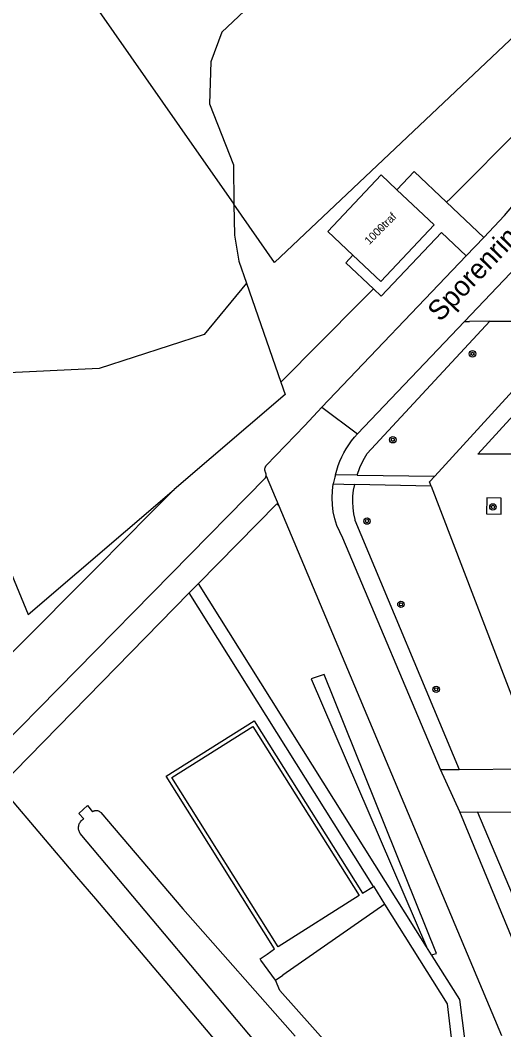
# Model space of a CAD drawing. Extents: x 132994 to 136000, y 393499 to 395512.
# Drawn here: x 133086.3 to 133146.7, y 393777.7 to 393903.8 of the extents above; entities that cross this region are included whole.
import ezdxf

# ---------------------------------------------------------------- set-up
doc = ezdxf.new("R2010")
doc.units = 0
for name, color, linetype in [('gg-anno-huisnummerreeks BGT', 7, 'Continuous'), ('gg-anno-openbare ruimte label', 7, 'Continuous'), ('gt-symb-boom', 7, 'Continuous'), ('gx-grn-maaiveld', 7, 'Continuous'), ('kenmerkpunt-x pandkandidaat', 7, 'Continuous')]:
    doc.layers.add(name, color=color, linetype=linetype)

# ---------------------------------------------------------------- blocks, each defined once
blk = doc.blocks.new('gt0-BOOM')
at = {"layer": 'gt-symb-boom'}
for radius in [0.4, 0.2]:
    blk.add_circle((0, 0), radius, dxfattribs=at)

msp = doc.modelspace()

# ---------------------------------------------------------------- linework, layer by layer
at = {"layer": 'gx-grn-maaiveld'}
for p, q in [((133139.51, 393881.09), (133144.18, 393876.68)), ((133142, 393874.39), (133144.18, 393876.68)), ((133123.96, 393855.46), (133142, 393874.39)), ((133141.76, 393866.2), (133148.3, 393873.07)), ((133114.55, 393870.97), (133118.84, 393858.61)), ((133128.4, 393852.16), (133141.76, 393866.2)), ((133138.06, 393846.86), (133155.46, 393865.93)), ((133141.76, 393866.2), (133142.39, 393866.2)), ((133144.95, 393866.21), (133142.39, 393866.2)), ((133123.96, 393855.46), (133128.4, 393852.16)), ((133116.98, 393846.89), (133118.58, 393843.13)), ((133128.37, 393847), (133138.06, 393846.86)), ((133125.38, 393845.88), (133128.02, 393845.83)), ((133137.62, 393845.59), (133128.02, 393845.83)), ((133137.62, 393845.59), (133151.13, 393810.28)), ((133118.58, 393843.13), (133146.39, 393776.98)), ((133108.53, 393833.43), (133107.39, 393832.27)), ((133137.01, 393788.05), (133108.53, 393833.43)), ((133130.41, 393795.59), (133107.39, 393832.27)), ((133138.78, 393810.18), (133141.11, 393810.19)), ((133141.2, 393804.89), (133138.78, 393810.18)), ((133141.11, 393810.19), (133151.13, 393810.28)), ((133141.2, 393804.89), (133143.39, 393804.88)), ((133153.19, 393804.82), (133143.39, 393804.88)), ((133143.39, 393804.88), (133154.14, 393779.36)), ((133131.8, 393793.37), (133119.06, 393784.49)), ((133137.64, 393787.04), (133137.01, 393788.05)), ((133118.16, 393783.86), (133116.34, 393786.37)), ((133118.16, 393783.86), (133119.06, 393784.49))]:
    msp.add_line(p, q, dxfattribs=at)
for points in [[(133000, 394041.14), (133003.59, 394036.05), (133028.97, 394000), (133047.95, 393973.05), (133068.69, 393943.55), (133077, 393931.59), (133086.89, 393917.32), (133091.33, 393911.38), (133095.83, 393905.33), (133106.17, 393890.57), (133112.97, 393880.83)], [(133222.49, 393964.54), (133185.01, 393926.82), (133158.68, 393900.33), (133158.26, 393899.9), (133140.03, 393881.55), (133139.51, 393881.09)], [(133176.91, 393929.22), (133149.07, 393918.22), (133114.24, 393904.97), (133111.45, 393902.35), (133110.07, 393898.61), (133109.9, 393893.39), (133112.9, 393885.76), (133112.97, 393880.83)], [(133176.91, 393929.22), (133176.89, 393929.2), (133118.04, 393873.55), (133112.97, 393880.83)], [(133144.18, 393876.68), (133146.77, 393879.41), (133148.35, 393881.3), (133182.31, 393916.92)], [(133127.83, 393874.47), (133124.7, 393877.41), (133131.36, 393884.49), (133133.33, 393882.63)], [(133133.33, 393882.63), (133135.47, 393884.91), (133139.51, 393881.09)], [(133127.83, 393874.47), (133131.31, 393871.19), (133137.97, 393878.27), (133133.33, 393882.63)], [(133112.97, 393880.83), (133113.02, 393876.99), (133113.59, 393873.73), (133114.55, 393870.97)], [(133130.4, 393870.25), (133131.36, 393869.35), (133138.88, 393877.29), (133142, 393874.39)], [(133130.4, 393870.25), (133126.94, 393873.53), (133127.83, 393874.47)], [(133114.55, 393870.97), (133109.26, 393864.54), (133096.14, 393860.3), (133083.02, 393859.67), (133076.45, 393864.11), (133070.49, 393870.26), (133087.26, 393829.56), (133105.48, 393845.17)], [(133118.84, 393858.61), (133128.79, 393868.62), (133130.4, 393870.25)], [(133128.37, 393847), (133128.69, 393847.93), (133129.1, 393848.82), (133129.6, 393849.67), (133144.95, 393866.21)], [(133144.95, 393866.21), (133155.74, 393866.23), (133155.46, 393865.93)], [(133152.8, 393849.62), (133143.44, 393849.61), (133155.88, 393863.24), (133156.77, 393863.24)], [(133118.84, 393858.61), (133119.38, 393857.07), (133105.48, 393845.17)], [(133123.96, 393855.46), (133121.81, 393853.2), (133117.01, 393848.17), (133116.97, 393848.13), (133116.94, 393848.09), (133116.91, 393848.05), (133116.88, 393848), (133116.85, 393847.95), (133116.83, 393847.9), (133116.82, 393847.84), (133116.8, 393847.78), (133116.8, 393847.73), (133116.8, 393847.67), (133116.8, 393847.61), (133116.81, 393847.55), (133116.82, 393847.49), (133116.86, 393847.38), (133116.9, 393847.27), (133116.93, 393847.15), (133116.95, 393847.07), (133116.96, 393846.98), (133116.98, 393846.89)], [(133125.67, 393847.04), (133125.82, 393847.61), (133126, 393848.17), (133126.21, 393848.71), (133126.44, 393849.25), (133126.7, 393849.77), (133126.99, 393850.28), (133127.31, 393850.78), (133127.65, 393851.26), (133128.01, 393851.72), (133128.4, 393852.16)], [(133006.52, 393814.04), (133007.39, 393814.77), (133008.15, 393815.41), (133037.87, 393840.74), (133048.48, 393849.72), (133057.44, 393839.13), (133080.56, 393811.81), (133081.52, 393810.67), (133116.89, 393846.64), (133116.98, 393846.89)], [(133125.67, 393847.04), (133125.57, 393846.74), (133125.38, 393845.88)], [(133128.37, 393847), (133125.69, 393847.04), (133125.67, 393847.04)], [(133137.62, 393845.59), (133137.4, 393846.14), (133138.06, 393846.86)], [(133138.78, 393810.18), (133126.59, 393839.11), (133126.18, 393839.89), (133125.84, 393840.7), (133125.57, 393841.53), (133125.38, 393842.39), (133125.26, 393843.26), (133125.23, 393844.14), (133125.26, 393845.01), (133125.38, 393845.88)], [(133128.02, 393845.83), (133127.88, 393845.1), (133127.79, 393844.37), (133127.76, 393843.63), (133127.8, 393842.9), (133127.89, 393842.16), (133128.05, 393841.44), (133128.05, 393841.35), (133141.11, 393810.19)], [(133085.27, 393824.83), (133095.92, 393835.54), (133102.52, 393842.18), (133104.33, 393844.01), (133105.48, 393845.17)], [(133144.54, 393842.13), (133146.34, 393842.11), (133146.36, 393844.12), (133144.56, 393844.14), (133144.54, 393842.13)], [(133118.58, 393843.13), (133118.31, 393843.4), (133108.53, 393833.43)], [(133107.39, 393832.27), (133083.68, 393808.09), (133084.56, 393807.1), (133093.28, 393796.8), (133095.65, 393794.02), (133104.77, 393783.25), (133113.76, 393772.64), (133103.15, 393763.66), (133074.92, 393739.78), (133074.17, 393739.12), (133074.09, 393739.05), (133097.58, 393714.35), (133105.88, 393705.61), (133106.57, 393704.88)], [(133137.64, 393787.04), (133138.26, 393787.21), (133124.23, 393822.05), (133122.6, 393821.53), (133137.01, 393788.05)], [(133117.1, 393787.13), (133118.02, 393787.78), (133104.51, 393809.36), (133115.48, 393816.26), (133129.04, 393794.73), (133130.41, 393795.59)], [(133105.2, 393809.2), (133115.31, 393815.58), (133128.62, 393794.45), (133118.49, 393788.04), (133105.2, 393809.2)], [(133118.1, 393773.21), (133093.76, 393802.19), (133093.71, 393802.29), (133093.66, 393802.39), (133093.62, 393802.49), (133093.58, 393802.6), (133093.56, 393802.72), (133093.55, 393802.83), (133093.55, 393802.94), (133093.56, 393803.05), (133093.57, 393803.17), (133093.6, 393803.28), (133093.64, 393803.38), (133093.68, 393803.49), (133093.74, 393803.59), (133093.8, 393803.68), (133093.88, 393803.77), (133093.96, 393803.85), (133094.04, 393803.93), (133094.13, 393803.99), (133094.23, 393804.05), (133093.58, 393804.72), (133094.68, 393805.68), (133095.3, 393804.92), (133095.35, 393804.96), (133095.41, 393804.99), (133095.47, 393805.02), (133095.53, 393805.04), (133095.6, 393805.06), (133095.66, 393805.07), (133095.73, 393805.08), (133095.79, 393805.08), (133095.86, 393805.07), (133095.93, 393805.06), (133095.99, 393805.05), (133096.05, 393805.02), (133096.11, 393805), (133096.17, 393804.96), (133096.23, 393804.93), (133096.28, 393804.88), (133096.33, 393804.84), (133106.59, 393792.77), (133120.63, 393776.88)], [(133151.77, 393778.82), (133149.92, 393783.73), (133141.2, 393804.89)], [(133131.8, 393793.37), (133131.82, 393793.38), (133130.43, 393795.6), (133130.41, 393795.59)], [(133140.93, 393769.93), (133139.63, 393780.9), (133131.8, 393793.37)], [(133116.34, 393786.37), (133116.24, 393786.52), (133117.1, 393787.13)], [(133137.64, 393787.04), (133137.71, 393786.93), (133141.14, 393781.46), (133141.8, 393776.21), (133145.34, 393776.49)], [(133129.23, 393770.77), (133118.72, 393782.57), (133118.16, 393783.86)]]:
    msp.add_lwpolyline(points, dxfattribs=at)

# ---------------------------------------------------------------- block references
at = {"layer": 'gt-symb-boom'}
for p in [(133142.77, 393862.14), (133132.82, 393851.4), (133145.32, 393843.01), (133129.59, 393841.24), (133133.83, 393830.84), (133138.23, 393820.22)]:
    msp.add_blockref('gt0-BOOM', p, dxfattribs=at)

# ---------------------------------------------------------------- texts
at = {"layer": 'gg-anno-huisnummerreeks BGT'}
msp.add_text('1000traf', height=1, rotation=45.1, dxfattribs=at).set_placement((133129.88, 393875.71))
at = {"layer": 'gg-anno-openbare ruimte label'}
msp.add_text('Sporenring', height=2.5, rotation=46.4, dxfattribs=at).set_placement((133138.72, 393866.04))
at = {"layer": 'kenmerkpunt-x pandkandidaat'}
msp.add_text('PNDK', height=0.2, dxfattribs=at).set_placement((133130.96, 393877.74))

doc.saveas('drawing.dxf')
